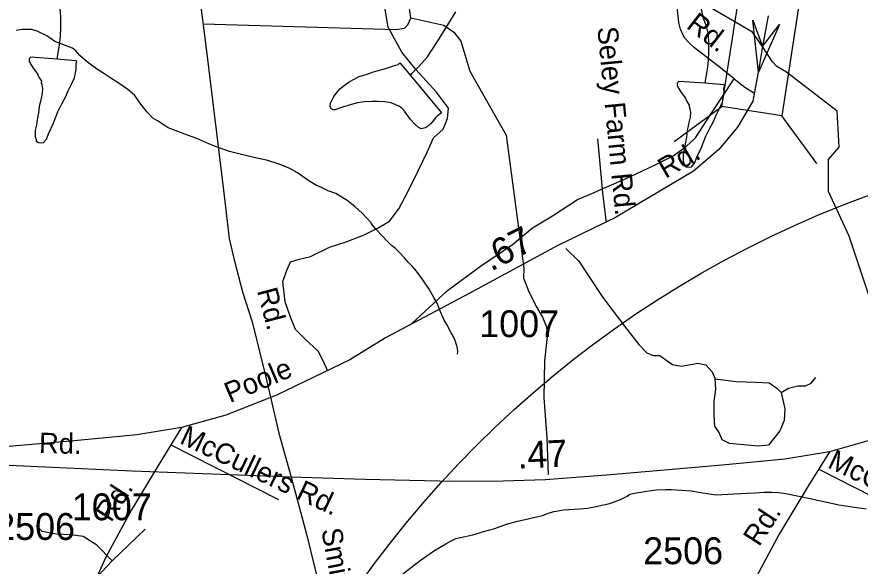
# Model space of a CAD drawing. Extents: x 2169602 to 2449496, y 721995 to 810662.
# Drawn here: x 2406048 to 2409973, y 791467 to 794023 of the extents above; entities that cross this region are included whole.
import ezdxf

# ---------------------------------------------------------------- set-up
doc = ezdxf.new("R2010")
doc.units = 0
doc.layers.add('Default', color=7, linetype='Continuous')

msp = doc.modelspace()

# ---------------------------------------------------------------- linework, layer by layer
at = {"layer": 'Default'}
for p, q in [((2409106.8, 793442.5), (2409329.3, 793605.7)), ((2409771.6, 793340.3), (2409608.4, 793562.8)), ((2408749.5, 793455.7), (2408771.9, 793222.5))]:
    msp.add_line(p, q, dxfattribs=at)
for points in [[(2405905.8, 796515.7), (2406018.3, 796383.7), (2406169, 796205.7), (2406364.6, 795956.5), (2406446.2, 795801.5), (2406504.3, 795669.9), (2406538.3, 795539.8), (2406673.3, 795120.9), (2406734, 794924), (2406790.5, 794725.1), (2406832.4, 794524), (2406885.7, 794218.3), (2406931.8, 793851.8), (2407010.2, 793217.2), (2407035.4, 792991), (2407058.4, 792892.6), (2407098.1, 792743.9), (2407143.1, 792603.6), (2407208, 792339.7), (2407266.6, 792086.3), (2407324.2, 791881.1)], [(2407881.5, 794019), (2407841.1, 794305), (2407825.4, 794439.7), (2407825.4, 794612.4), (2407823.2, 794740.5), (2407825.4, 794798.9), (2407807.5, 794867.1)], [(2406234.9, 793827.1), (2406239, 793848.7), (2406242.5, 793872.9), (2406248.5, 793902.9), (2406250.3, 793935.1), (2406252.2, 793970.9), (2406252.2, 793998.9), (2406251.7, 794024.9), (2406249.7, 794060.9), (2406239.4, 794096.9), (2406227.3, 794128.8), (2406221.4, 794158.9), (2406214.8, 794186.6), (2406208.5, 794214.8), (2406206.6, 794246.7), (2406208.7, 794286.6), (2406212, 794322.6), (2406214.2, 794340.5), (2406224.1, 794374.7), (2406237.8, 794400.6), (2406253.6, 794427), (2406275.5, 794459), (2406305.3, 794486.9)], [(2409250.8, 793714.2), (2409254.9, 793735.9), (2409258.3, 793760.1), (2409264.3, 793790.1), (2409266.1, 793822.2), (2409268, 793858.1), (2409268, 793886.1), (2409267.6, 793912), (2409265.5, 793948.1), (2409255.3, 793984.1), (2409243.2, 794016), (2409237.2, 794046), (2409230.7, 794073.8), (2409224.3, 794101.9), (2409222.5, 794133.9), (2409224.5, 794173.7), (2409227.8, 794209.7), (2409230, 794227.7), (2409239.9, 794261.9), (2409253.6, 794287.8), (2409269.4, 794314.2), (2409291.4, 794346.1), (2409321.1, 794374.1)], [(2409826, 793210.4), (2409825, 793359.2), (2409875, 793417.2), (2409866, 793584.7), (2409629.1, 793766.3), (2409584.4, 793792.7), (2409565.3, 793814.7), (2409518.4, 793885.8), (2409472.2, 793952.6), (2409237.9, 794089.5), (2409236.9, 794204.4)], [(2407492.8, 792376.7), (2407473.9, 792422), (2407450.5, 792467.1), (2407386.5, 792525.7), (2407344.4, 792567.8), (2407321.8, 792626.1), (2407295.9, 792697.4), (2407286.2, 792791.3), (2407305.2, 792846.8), (2407321.3, 792883.1), (2407361.7, 792895.2), (2407414.2, 792907.4), (2407503, 792951.8), (2407579.7, 792976), (2407664.5, 793008.3), (2407729.1, 793040.7), (2407781.6, 793073), (2407826, 793129.5), (2407866.4, 793206.3), (2407914.8, 793307.3), (2407959.2, 793396.1), (2407987.5, 793460.8), (2408031.9, 793501.2), (2408052.1, 793549.6), (2408056.1, 793598.1), (2408001.6, 793672.8), (2407904.7, 793777.9), (2407840.1, 793858.7), (2407775.5, 793975.8), (2407759.4, 794076.8)], [(2409387, 793735.3), (2409329.8, 793780.4), (2409201.4, 793880), (2409185.5, 793893.9), (2409173, 793906.4), (2409157.4, 793923.9), (2409150.8, 793934.5), (2409137.2, 793965.5), (2409133.3, 793977.8), (2409129.5, 793997.1), (2409121, 794069.9)], [(2407881.5, 794019), (2407865.8, 793985.3), (2407850.1, 793969.6), (2407814.2, 793962.9), (2406914.6, 793988.7)], [(2407879.2, 793750.5), (2407886.8, 793760.3), (2407918.8, 793792.3), (2407958.2, 793836.7), (2407972.1, 793856.9), (2407986.1, 793877.1), (2408021.8, 793932.9), (2408091.5, 794047.3)], [(2407881.5, 794019), (2408035.5, 793985.1), (2408081, 793952), (2408114.1, 793910.7), (2408155.4, 793770.1), (2408324.8, 793472.4), (2408407.6, 792853.5), (2408405.9, 792807.5), (2408418, 792775.7), (2408432.3, 792739.8), (2408468.6, 792670.1), (2408494.7, 792626.2), (2408513, 792580.2), (2408515.3, 792536.4), (2408504, 792422.2), (2408500.8, 792250.3), (2408514, 792064.5), (2408520.4, 791893.4)], [(2409545, 794028.5), (2409518.4, 793885.8)], [(2407696.7, 793064.1), (2407656.9, 793107.9), (2407620.4, 793141.4), (2407584.5, 793168.7), (2407532.4, 793200.5), (2407496.3, 793214), (2407462.1, 793230.2), (2407442.2, 793238.1), (2407401.8, 793263.6), (2407353.8, 793297.2), (2407318.1, 793317.3), (2407267.9, 793337), (2407215.6, 793354.7), (2407151.4, 793368.4), (2407093.4, 793382.1), (2407037.4, 793397.4), (2406979.4, 793417.2), (2406941.3, 793433), (2406884.9, 793456.6), (2406841.2, 793472.5), (2406752.6, 793507), (2406733.1, 793519.7), (2406702.8, 793539.7), (2406680.6, 793551.6), (2406654.6, 793579.5), (2406624.2, 793617.3), (2406596.1, 793656.9), (2406563.8, 793684.8), (2406533.8, 793706.4), (2406485.6, 793738.5), (2406451.8, 793760.2), (2406419.2, 793781.7), (2406383.3, 793807.9), (2406365.5, 793821.5), (2406341.1, 793843.5), (2406323, 793865.2), (2406306.8, 793877.4), (2406286.9, 793885.3), (2406225, 793908.9), (2406186.7, 793934.6), (2406142.8, 793956.2), (2406116.5, 793964.2), (2406074.7, 793964), (2406044.8, 793959.7)], [(2409518.4, 793885.8), (2409503, 793792.7), (2409473.3, 793631.6), (2409402.2, 793510.2), (2409314.8, 793405.5), (2409197.6, 793304.9), (2408834, 793089.2), (2408562.4, 792957.3), (2408152.2, 792736.3), (2407763.5, 792529), (2407597.1, 792427.4), (2407256.5, 792262), (2407020.1, 792169.8), (2406814.4, 792112.2)], [(2406234.9, 793827.1), (2406112.7, 793836.2), (2406109.2, 793832.3), (2406105.1, 793828), (2406104.7, 793824), (2406105.5, 793818.2), (2406111.3, 793804.4), (2406123.2, 793784.3), (2406143.7, 793758.5), (2406147.6, 793748.6), (2406153.5, 793738.4), (2406161.7, 793724.5), (2406161.5, 793718.5), (2406163.8, 793708.4), (2406167.5, 793690.4), (2406166, 793668.7), (2406161.7, 793650.7), (2406152.3, 793606.7), (2406148.6, 793576.4), (2406142.9, 793544.5), (2406138.8, 793520.3), (2406133.2, 793496.5), (2406133.2, 793486.3), (2406133, 793472.5), (2406133.2, 793464.4), (2406137.3, 793452.4), (2406137.1, 793446.4), (2406147.4, 793438.7), (2406163.2, 793436.7), (2406171.2, 793438.8), (2406185.3, 793454.9), (2406197.2, 793482.7), (2406216.5, 793524.8), (2406238.6, 793581.1), (2406256.5, 793619), (2406274.1, 793649.1), (2406286, 793679.4), (2406304, 793713.2), (2406315.5, 793739.4), (2406323.5, 793779.6), (2406323.1, 793805.6), (2406327, 793815.6), (2406322.9, 793819.4), (2406234.9, 793827.1)], [(2407879.2, 793750.5), (2408023.8, 793577.3), (2408004.1, 793561.2), (2407998, 793555.2), (2407992, 793546.8), (2407986.1, 793539.2), (2407974.2, 793526.8), (2407958.2, 793513), (2407950, 793506.9), (2407942, 793504.9), (2407930.1, 793502.6), (2407916.1, 793510.4), (2407900.2, 793524.6), (2407880.1, 793546.3), (2407852, 793584.2), (2407839.9, 793598.2), (2407828, 793606.1), (2407811.8, 793613.8), (2407789.6, 793623.6), (2407759.7, 793627.7), (2407730, 793629.4), (2407703.5, 793629.4), (2407663.7, 793627.3), (2407633.6, 793622.9), (2407616, 793618.7), (2407563.5, 793602.7), (2407550.1, 793598.6), (2407527.8, 793590.2), (2407520.2, 793590.2), (2407510.1, 793596.1), (2407505.8, 793606.1), (2407507.7, 793622.1), (2407512, 793630.3), (2407523.3, 793652.1), (2407533.7, 793666.4), (2407551.4, 793688.4), (2407571, 793704.5), (2407595, 793720.8), (2407617, 793732.9), (2407641.2, 793745.1), (2407678.9, 793757.2), (2407707, 793767.2), (2407758.7, 793781.7), (2407800.5, 793796), (2407822.9, 793802), (2407830.4, 793810.1), (2407879.2, 793750.5)], [(2412534.2, 793773), (2412518.9, 793679.9), (2412489.1, 793518.8), (2412418, 793397.3), (2412330.6, 793292.6), (2412213.4, 793192.1), (2411849.8, 792976.4), (2411578.3, 792844.5), (2411168.1, 792623.5), (2410779.3, 792416.2), (2410613, 792314.6), (2410272.4, 792149.2), (2410035.9, 792057), (2409830.3, 791999.4)], [(2408771.9, 793222.5), (2408883.7, 793270.9), (2409012.9, 793331.5), (2409101.7, 793375.9), (2409162.3, 793420.4), (2409206.7, 793460.8), (2409275.3, 793565.8), (2409387, 793735.3)], [(2409250.8, 793714.2), (2409128.5, 793723.3), (2409125.1, 793719.5), (2409121, 793715.2), (2409120.5, 793711.2), (2409121.4, 793705.4), (2409127.1, 793691.6), (2409139, 793671.5), (2409159.5, 793645.7), (2409163.4, 793635.8), (2409169.3, 793625.5), (2409177.6, 793611.7), (2409177.3, 793605.6), (2409179.6, 793595.6), (2409183.3, 793577.6), (2409181.9, 793555.9), (2409177.6, 793537.9), (2409168.1, 793493.9), (2409164.4, 793463.6), (2409158.7, 793431.7), (2409154.6, 793407.5), (2409149, 793383.6), (2409149, 793373.5), (2409148.8, 793359.7), (2409149, 793351.5), (2409153.1, 793339.6), (2409152.9, 793333.5), (2409163.2, 793325.9), (2409179, 793323.9), (2409187, 793326), (2409201.1, 793342.1), (2409213, 793369.9), (2409232.3, 793412), (2409254.4, 793468.3), (2409272.3, 793506.1), (2409289.9, 793536.3), (2409301.8, 793566.6), (2409319.9, 793600.4), (2409331.3, 793626.6), (2409339.3, 793666.8), (2409338.9, 793692.8), (2409342.8, 793702.7), (2409338.7, 793706.6), (2409250.8, 793714.2)], [(2409387, 793735.3), (2409436.1, 793696.6), (2409480.9, 793668.9)], [(2407885, 792593.8), (2408052.1, 792749.8), (2408205.5, 792862.9), (2408354.9, 792963.9), (2408447.7, 793040.7), (2408540.6, 793097.2), (2408657.6, 793174), (2408734.3, 793206.3), (2408771.9, 793222.5)], [(2408771.9, 793222.5), (2408773.7, 793203.2), (2408790.8, 793068.2)], [(2410059.8, 792334.2), (2410048.9, 792390.1), (2410030.9, 792672.6), (2409920.9, 793002.9), (2409826, 793210.4)], [(2408098, 792452.6), (2408100, 792466.5), (2408098, 792480.6), (2408093.8, 792496.6), (2408087.9, 792516.6), (2408077.7, 792536.4), (2408069.7, 792552.2), (2408049.4, 792592.2), (2408037.1, 792612.3), (2408025.4, 792636), (2408015.1, 792661.8), (2408005.1, 792687.7), (2407988.9, 792717.8), (2407966.5, 792755.6), (2407936.6, 792799.5), (2407907.9, 792839.5), (2407887.6, 792863.3), (2407869.7, 792880.9), (2407851.9, 792901.1), (2407825.4, 792929), (2407809.9, 792944.8), (2407791.4, 792958.6), (2407771.3, 792978.6), (2407749.4, 793002.2), (2407721.1, 793032), (2407698.9, 793060.1), (2407696.7, 793064.1)], [(2408603.1, 792945.7), (2408662.7, 792886.1), (2408711.1, 792813.4), (2408775.7, 792716.5), (2408886.7, 792569), (2408943.3, 792498.4), (2408979.6, 792460), (2409009.9, 792447.9), (2409040.2, 792447.9), (2409074.5, 792421.6), (2409098.7, 792405.4), (2409141.1, 792397.4), (2409217.8, 792411.5), (2409254.1, 792403.4), (2409284.4, 792371.1), (2409298.5, 792338.8)], [(2409605.4, 792274.2), (2409621.5, 792199.4), (2409619.5, 792144.9), (2409599.3, 792096.4), (2409546.8, 792029.8), (2409498.4, 792025.7), (2409365.2, 792037.9), (2409330.8, 792054), (2409316.7, 792088.3), (2409296.5, 792118.6), (2409292.5, 792171.2), (2409292.5, 792233.8), (2409300.6, 792288.3), (2409298.5, 792338.8)], [(2409298.5, 792338.8), (2409395.4, 792326.7), (2409486.3, 792322.6), (2409548.8, 792320.6), (2409585.2, 792294.4), (2409605.4, 792274.2)], [(2409605.4, 792274.2), (2409639.7, 792294.4), (2409682.1, 792306.5), (2409718.4, 792306.5), (2409744.6, 792318.6), (2409766.9, 792344.9)], [(2407324.2, 791881.1), (2406584.9, 791908.3), (2406045, 791933.4), (2405822.1, 791943.9), (2405648.1, 791970.8), (2405307.3, 792036.1), (2405167, 792063.3), (2405016.4, 792084.2), (2404702.4, 792136.6), (2404474.1, 792160)], [(2406814.4, 792112.2), (2406606.2, 792077.7), (2406314.8, 792049.4), (2405795.3, 792004.4), (2405491.8, 791981.4), (2405295.1, 791975.1), (2405069.1, 791973), (2404651.6, 791983.5), (2404308.3, 791993.9)], [(2406814.4, 792112.2), (2406717.1, 791955.2), (2406580.6, 791729), (2406462.3, 791508.1), (2406335.2, 791228.5), (2406197.6, 790872.4), (2406111.3, 790597.1), (2406019.7, 790274.5), (2405877.9, 789831.6), (2405815.7, 789610.7)], [(2406764.5, 792031.7), (2407264.8, 791776.5)], [(2409830.3, 791999.4), (2409622, 791964.9), (2409330.6, 791936.6), (2408811.1, 791891.6), (2408507.6, 791868.5), (2408310.9, 791862.2), (2408084.9, 791860.1), (2407667.4, 791870.6), (2407324.2, 791881.1)], [(2409830.3, 791999.4), (2409733, 791842.3), (2409596.4, 791616.2), (2409478.2, 791395.2), (2409351, 791115.6), (2409213.4, 790759.6), (2409127.1, 790484.2), (2409035.5, 790161.7), (2408893.7, 789718.8), (2408831.5, 789497.8)], [(2409780.3, 791918.8), (2410280.6, 791663.6)], [(2407324.2, 791881.1), (2407395.3, 791615.1), (2407453.9, 791380.6), (2407513.6, 791060.1), (2407588.9, 790672.7), (2407692.5, 790138.7), (2407772, 789805.7), (2407821.2, 789592.1)], [(2407843.6, 791431.2), (2407925, 791493.5), (2407955.1, 791514.1), (2407986.9, 791536.1), (2408015, 791554.1), (2408044.9, 791570.3), (2408068.9, 791584.5), (2408090.4, 791594.6), (2408112.8, 791600.6), (2408170.4, 791613), (2408226.4, 791629.3), (2408272.5, 791641.7), (2408326.3, 791662), (2408378.1, 791676.1), (2408414, 791684.4), (2408459.9, 791694.5), (2408494, 791702.8), (2408520, 791713.1), (2408548.1, 791721), (2408592, 791729.3), (2408665.8, 791733.6), (2408704, 791735.9), (2408743.5, 791744.1), (2408769.8, 791750.3), (2408807.5, 791758.4), (2408857.3, 791776.8), (2408888.9, 791793.1), (2408901.4, 791801), (2408915.2, 791805), (2408941, 791809.2), (2408978.9, 791815.6), (2409025.1, 791821.6), (2409067.1, 791823.8), (2409095.2, 791824.1), (2409143, 791820.5), (2409187.5, 791816.6), (2409220.9, 791810.7), (2409301.5, 791799.3), (2409357.1, 791801.9), (2409447.1, 791806.1), (2409483.2, 791808.4), (2409525.2, 791810.5), (2409562.9, 791810.9), (2409594.9, 791808.9), (2409627.1, 791805.3), (2409695, 791791.3), (2409739.3, 791781.8), (2409825.2, 791762.3), (2409873.4, 791752.6), (2409957.4, 791739.1), (2410001.1, 791733.3)], [(2406490.8, 791490.6), (2406420.3, 791564.6), (2406356.4, 791605), (2406299.3, 791611.7), (2406232, 791615.1), (2406164.8, 791628.5), (2406137.9, 791655.4)], [(2406490.8, 791490.6), (2406645.5, 791638.6)], [(2406300.6, 791288.8), (2406490.8, 791490.6)]]:
    msp.add_lwpolyline(points, dxfattribs=at)
for points in [[(2409329.3, 793605.7), (2409421.2, 794203.1), (2409700.2, 794160.2), (2409608.4, 793562.8)], [(2409598, 793988.5), (2409499.9, 793765.3), (2409473.3, 794007.7), (2409518.4, 793885.8)]]:
    msp.add_lwpolyline(points, close=True, dxfattribs=at)
for centre in [(2411724.3, 788494.3), (2414740.2, 788381.5)]:
    msp.add_circle(centre, 5000, dxfattribs=at)

# ---------------------------------------------------------------- texts
for s, height, rotation, p in [('Rd.', 95, 322.1801, (2409159, 793975.3)), ('Seley Farm Rd.', 95, 275.4805, (2408749.2, 793974.2)), ('Rd.', 95, 29.9142, (2409066.2, 793268.9)), ('.67', 125, 27.2901, (2408254.5, 792837.1)), ('Rd.', 95, 284.8081, (2407164.9, 792749.4)), ('Poole', 95, 23.1349, (2407039.2, 792225)), ('McCullers Rd.', 95, 334.7199, (2406800.2, 792040.4)), ('Rd.', 95, 358.6022, (2406150.1, 791993.2)), ('.47', 125, 2.7278, (2408380, 791920)), ('McCullers Rd.', 95, 334.7199, (2409816, 791927.6)), ('Rd.', 95, 57.1634, (2406486.3, 791666.7)), ('Rd.', 95, 57.1634, (2409502.1, 791553.8)), ('Smithfield', 95, 280.6728, (2407464.1, 791635.3))]:
    msp.add_text(s, height=height, rotation=rotation, dxfattribs=at).set_placement(p)
for s, p in [('1007', (2408199.7, 792532.6)), ('1007', (2406303.8, 791680.2)), ('2506', (2405946.8, 791588.6)), ('2506', (2408962.6, 791475.8))]:
    msp.add_text(s, height=125, dxfattribs=at).set_placement(p)

doc.saveas('drawing.dxf')
